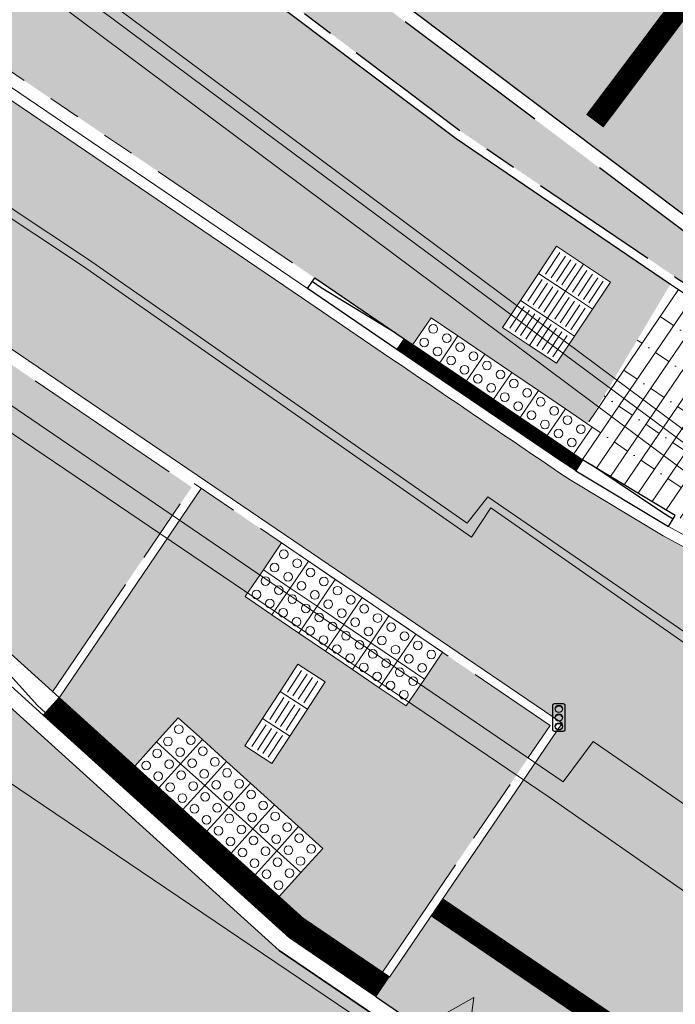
# Model space of a CAD drawing. Header units: metres. Extents: x 187916 to 189411, y 333285 to 334910.
# Tile 248 of 348: x 188789 to 188795, y 334166 to 334175. Entities that reach past the tile are written whole.
import ezdxf

# ---------------------------------------------------------------- set-up
doc = ezdxf.new("R2010")
doc.units = ezdxf.units.M
for name, pattern in [('DASHED2', [0.375, 0.25, -0.125]), ('VH-GAZONBAND_120X250', [15, 10, -5]), ('VH-OPSLUITBAND_100X200', [16, 8, -2, 4, -2]), ('VH-OPSLUITBAND_80X200', [14, 8, -2, 2, -2]), ('VH-RWSBAND-SO', [24, 10, -2, 2, -2, 2, -2, 2, -2]), ('VH-TROTTOIRBAND_180-200', [20, 10, -2, 2, -2, 2, -2]), ('VW-5050_STREEP', [1, 0.5, -0.5])]:
    doc.linetypes.add(name, pattern=pattern)
for name, color, linetype, lineweight in [('B-ME-IE-MEUBILAIR_WEGMEUBILAIR_VERKEERSLICHT-S', 253, 'Continuous', 25), ('B-ME-IE-TERREINAFSCHEIDING_KUNSTMATIG_RASTERHEKWERK-G', 253, 'IE-TERREINAFSCHEIDING-KUNSTMATIG-OPEN', 18), ('B-ME-VH-KANTOPSLUITING_ACHTERKANTBAND-G', 253, 'Continuous', 18), ('B-ME-VH-VERHARDING_ASFALT-G', 253, 'Continuous', 18), ('B-ME-VH-VERHARDING_BETONSTRAATSTEEN-G', 253, 'Continuous', 18), ('B-ME-VH-VERHARDING_TEGEL-G', 253, 'Continuous', 18), ('N-WE-GR-HAAG-A', 96, 'Continuous', 35), ('N-WE-VH-GOOT_TEGEL-G', 170, 'Continuous', 35), ('N-WE-VH-KANTOPSLUITING_ELEMENT_VERLOOPBAND-G', 42, 'Continuous', 25), ('N-WE-VH-KANTOPSLUITING_NATUURSTEEN BAND_120X250-G', 10, 'VH-GAZONBAND_120X250', 25), ('N-WE-VH-KANTOPSLUITING_NATUURSTEEN BAND_80X200-G', 150, 'VH-OPSLUITBAND_80X200', 25), ('N-WE-VH-KANTOPSLUITING_NATUURSTEEN VOORKANTBAND-G', 7, 'Continuous', 25), ('N-WE-VH-KANTOPSLUITING_OPSLUITBAND_80X200-G', 30, 'VH-OPSLUITBAND_100X200', 15), ('N-WE-VH-KANTOPSLUITING_RIJWIELPADBAND_4-12 200-G', 94, 'VH-TROTTOIRBAND_180-200', 15), ('N-WE-VH-KANTOPSLUITING_TROTTOIRBAND_RWS_110 220_ACHTERKANT-G', 7, 'VH-RWSBAND-SO', 25), ('N-WE-VH-KANTOPSLUITING_VERLOOPBAND-S', 251, 'Continuous', 25), ('N-WE-VH-KANTOPSLUITING_VERLOOPBAND_TBV TEKENING-G', 10, 'Continuous', 25), ('N-WE-VH-KANTOPSLUITING_VOORKANTBAND-G', 7, 'Continuous', 15), ('N-WE-VH-KANTVERHARDING_STREKLAAG_BSS-G', 60, 'Continuous', 18), ('N-WE-VH-TTE_KLINKERS-A', 41, 'Continuous', 9), ('N-WE-VH-TTE_KLINKERS_GROEN-A', 62, 'Continuous', 9), ('N-WE-VH-VERHARDING_ASFALT_RIJWEG-A', 251, 'Continuous', 18), ('N-WE-VH-VERHARDING_BETONSTRAATSTEEN-ROOD-A', 11, 'Continuous', 18), ('N-WE-VH-VERHARDING_STRAATBAKSTEEN_KF-A', 25, 'Continuous', 9), ('N-WE-VH-VERHARDING_STRAATBAKSTEEN_WF_HALFSTEENS-A', 250, 'Continuous', 18), ('N-WE-VH-VERHARDING_TEGEL-A', 254, 'Continuous', 5), ('N-WE-VH-VERKEERSTEGEL-S', 7, 'Continuous', 0), ('N-WE-VW-MARKERING_DWARS_DRIEHOEK_5050_OENV-S', 251, 'Continuous', 0), ('N-WE-VW-MARKERING_DWARS_STOPSTREEP_020-G', 251, 'Continuous', 0)]:
    doc.layers.add(name, color=color, linetype=linetype, lineweight=lineweight)
doc.layers.add('N-WE-VH-MATERIAALSCHEIDING-G', color=7, linetype='DASHED2')
doc.layers.add('N-WE-VH-TTE_KLINKERS_WIT-A', color=7, linetype='Continuous', lineweight=18, true_color=0xffffff)
doc.linetypes.add('IE-TERREINAFSCHEIDING-KUNSTMATIG-OPEN', pattern='A,7,-1.5,[67,NLCS.SHX,S=0.75,R=0,X=0,Y=0],-1.5', length=10)
pattern_1 = [(55.81, (188795.239331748, 334172.8149381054), (-0.1240767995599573, 0.08429085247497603), []), (145.81, (188795.5764951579, 334173.3112453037), (-0.3371634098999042, -0.4963071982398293), [0.1499999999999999, -0.1499999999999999]), (145.81, (188795.2838366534, 334173.147382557), (-0.3371634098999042, -0.4963071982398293), [0.1499999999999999, -0.1499999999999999]), (55.81, (188795.3458750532, 334173.1052371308), (-0.2481535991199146, 0.1685817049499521), [0, -0.6, 0, 0, 0]), (55.81, (188795.3903799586, 334173.4376815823), (-0.2481535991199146, 0.1685817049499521), [0, -0.6, 0, 0, 0])]

# ---------------------------------------------------------------- blocks, each defined once
blk = doc.blocks.new('SVH-VERKEERSTEGEL_300X300_NOPPENTEGEL')
blk.add_lwpolyline([(-0.15, 5.551115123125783e-17), (0.15, 5.551115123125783e-17), (0.15, -0.3), (-0.15, -0.3)], close=True)
at = {"lineweight": 0}
for centre in [(-0.07499999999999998, -0.07499999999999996), (0.07499999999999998, -0.07499999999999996), (-0.07499999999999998, -0.225), (0.07499999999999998, -0.225)]:
    blk.add_circle(centre, 0.04, dxfattribs=at)
blk = doc.blocks.new('SVH-VERKEERSTEGEL_300X300_GELEIDETEGEL')
blk.add_lwpolyline([(-0.15, 5.551115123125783e-17), (0.15, 5.551115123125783e-17), (0.15, -0.3), (-0.15, -0.3)], close=True)
at = {"lineweight": 0, "flags": 128}
for points in [[(0.12, -0.05999999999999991), (-0.1200000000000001, -0.05999999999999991)], [(0.12, -0.1199999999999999), (-0.1200000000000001, -0.1199999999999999)], [(0.12, -0.1799999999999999), (-0.1200000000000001, -0.1799999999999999)], [(0.12, -0.2399999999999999), (-0.12, -0.2399999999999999)]]:
    blk.add_lwpolyline(points, dxfattribs=at)
blk = doc.blocks.new('ontwerp Tempelplein')
at = {"layer": 'N-WE-GR-HAAG-A', "transparency": 33554585}
h = blk.add_hatch(color=256, dxfattribs=at)
h.dxf.hatch_style = 1
edge = h.paths.add_edge_path()
edge.add_arc((188800.7844252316, 334181.1371936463), 9.420000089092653, 243.0528179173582, 246.1573226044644)
edge.add_line((188796.976609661, 334172.5211073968), (188796.6684042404, 334172.1114098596))
edge.add_arc((188800.7844251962, 334181.1371935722), 9.920000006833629, 235.8122327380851, 245.48562901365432, ccw=False)
edge.add_line((188795.2103099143, 334172.9313640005), (188793.2295647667, 334174.2768588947))
edge.add_line((188793.2295647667, 334174.2768588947), (188771.5012046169, 334190.6225719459))
edge.add_line((188771.5012046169, 334190.6225719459), (188774.9278345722, 334195.1775919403))
edge.add_line((188774.9278345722, 334195.1775919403), (188775.3273977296, 334194.8770103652))
edge.add_line((188775.3273977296, 334194.8770103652), (188772.2013493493, 334190.7215535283))
edge.add_line((188772.2013493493, 334190.7215535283), (188795.9673659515, 334172.8429614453))
edge.add_line((188795.9673659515, 334172.8429614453), (188796.246289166, 334172.8823936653))
edge.add_arc((188800.7844251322, 334181.1371934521), 9.419999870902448, 241.1998860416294, 243.0528179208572)
at = {"layer": 'N-WE-VH-TTE_KLINKERS-A', "transparency": 33554585}
h = blk.add_hatch(color=256, dxfattribs=at)
h.dxf.hatch_style = 1
h.paths.add_polyline_path([(188783.8261424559, 334188.5086402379), (188785.0248319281, 334187.6068955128), (188782.0190161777, 334183.6112639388), (188780.8203267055, 334184.5130086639)], flags=16)
h.paths.add_polyline_path([(188780.0212003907, 334185.1141718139), (188778.8225109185, 334186.0159165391), (188781.8283266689, 334190.011548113), (188783.027016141, 334189.109803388)], flags=16)
h.paths.add_polyline_path([(188785.8239582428, 334187.0057323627), (188787.022647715, 334186.1039876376), (188784.0168319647, 334182.1083560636), (188782.8181424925, 334183.0101007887)], flags=16)
h.paths.add_polyline_path([(188778.0233846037, 334186.6170796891), (188776.8246951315, 334187.5188244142), (188779.8305108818, 334191.5144559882), (188781.029200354, 334190.6127112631)], flags=16)
h.paths.add_polyline_path([(188787.8217740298, 334185.5028244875), (188789.020463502, 334184.6010797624), (188786.0146477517, 334180.6054481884), (188784.8159582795, 334181.5071929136)], flags=16)
h.paths.add_polyline_path([(188776.0255688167, 334188.1199875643), (188774.8268793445, 334189.0217322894), (188777.8326950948, 334193.0173638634), (188779.031384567, 334192.1156191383)], flags=16)
h.paths.add_polyline_path([(188789.8195898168, 334183.9999166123), (188791.0182792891, 334183.0981718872), (188788.0124635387, 334179.1025403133), (188786.8137740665, 334180.0042850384)], flags=16)
h.paths.add_polyline_path([(188774.0277530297, 334189.6228954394), (188772.8290635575, 334190.5246401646), (188775.8348793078, 334194.5202717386), (188777.03356878, 334193.6185270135)], flags=16)
h.paths.add_polyline_path([(188791.8174056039, 334182.4970087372), (188793.0160950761, 334181.5952640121), (188790.0102793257, 334177.5996324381), (188788.8115898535, 334178.5013771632)], flags=16)
h.paths.add_polyline_path([(188793.8152213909, 334180.994100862), (188795.0139108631, 334180.0923561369), (188792.0080951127, 334176.0967245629), (188790.8094056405, 334176.9984692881)], flags=16)
h.paths.add_polyline_path([(188795.8130371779, 334179.4911929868), (188797.0117266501, 334178.5894482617), (188794.0059108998, 334174.5938166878), (188792.8072214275, 334175.4955614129)], flags=16)
h.paths.add_polyline_path([(188797.8108529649, 334177.9882851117), (188799.0095424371, 334177.0865403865), (188796.0037266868, 334173.0909088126), (188794.8050372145, 334173.9926535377)], flags=16)
h.paths.add_polyline_path([(188795.9997844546, 334172.9687377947), (188796.6014967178, 334173.0538036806), (188799.4692219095, 334176.865871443), (188775.4954324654, 334194.9007659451), (188772.3693840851, 334190.7453091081)])
at = {"layer": 'N-WE-VH-TTE_KLINKERS_GROEN-A', "transparency": 33554483}
h = blk.add_hatch(color=256, dxfattribs=at)
h.dxf.hatch_style = 1
h.paths.add_polyline_path([(188777.03356878, 334193.6185270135), (188775.8348793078, 334194.5202717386), (188772.8290635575, 334190.5246401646), (188774.0277530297, 334189.6228954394)])
h.paths.add_polyline_path([(188779.031384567, 334192.1156191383), (188777.8326950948, 334193.0173638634), (188774.8268793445, 334189.0217322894), (188776.0255688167, 334188.1199875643)])
h.paths.add_polyline_path([(188781.029200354, 334190.6127112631), (188779.8305108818, 334191.5144559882), (188776.8246951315, 334187.5188244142), (188778.0233846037, 334186.6170796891)])
h.paths.add_polyline_path([(188783.027016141, 334189.109803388), (188781.8283266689, 334190.011548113), (188778.8225109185, 334186.0159165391), (188780.0212003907, 334185.1141718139)])
h.paths.add_polyline_path([(188785.0248319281, 334187.6068955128), (188783.8261424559, 334188.5086402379), (188780.8203267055, 334184.5130086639), (188782.0190161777, 334183.6112639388)])
h.paths.add_polyline_path([(188787.022647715, 334186.1039876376), (188785.8239582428, 334187.0057323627), (188782.8181424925, 334183.0101007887), (188784.0168319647, 334182.1083560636)])
h.paths.add_polyline_path([(188789.020463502, 334184.6010797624), (188787.8217740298, 334185.5028244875), (188784.8159582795, 334181.5071929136), (188786.0146477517, 334180.6054481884)])
h.paths.add_polyline_path([(188791.0182792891, 334183.0981718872), (188789.8195898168, 334183.9999166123), (188786.8137740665, 334180.0042850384), (188788.0124635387, 334179.1025403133)])
h.paths.add_polyline_path([(188793.0160950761, 334181.5952640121), (188791.8174056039, 334182.4970087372), (188788.8115898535, 334178.5013771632), (188790.0102793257, 334177.5996324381)])
h.paths.add_polyline_path([(188795.0139108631, 334180.0923561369), (188793.8152213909, 334180.994100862), (188790.8094056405, 334176.9984692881), (188792.0080951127, 334176.0967245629)])
h.paths.add_polyline_path([(188797.0117266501, 334178.5894482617), (188795.8130371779, 334179.4911929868), (188792.8072214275, 334175.4955614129), (188794.0059108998, 334174.5938166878)])
h.paths.add_polyline_path([(188799.0095424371, 334177.0865403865), (188797.8108529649, 334177.9882851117), (188794.8050372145, 334173.9926535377), (188796.0037266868, 334173.0909088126)])
at = {"layer": 'N-WE-VH-VERHARDING_STRAATBAKSTEEN_WF_HALFSTEENS-A', "transparency": 33554585}
h = blk.add_hatch(dxfattribs=at)
h.set_pattern_fill('AVH-SBS_WAALFORMAAT_HALFST-SO', color=256, scale=0.3, angle=55.81, pattern_type=2)
h.set_pattern_definition(pattern_1)
edge = h.paths.add_edge_path()
edge.add_arc((188618.4537638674, 333934.2672616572), 294.8637814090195, 55.813179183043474, 57.42329263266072, ccw=False)
edge.add_line((188784.1356933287, 334178.1814839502), (188791.8768790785, 334172.9229952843))
edge.add_line((188791.8768790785, 334172.9229952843), (188792.7841017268, 334172.3067808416))
edge.add_line((188792.7841017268, 334172.3067808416), (188792.9525669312, 334172.5550135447))
edge.add_line((188792.9525669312, 334172.5550135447), (188793.686028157, 334172.0568198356))
edge.add_line((188793.686028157, 334172.0568198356), (188793.8544795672, 334172.3048805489))
edge.add_line((188793.8544795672, 334172.3048805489), (188793.61263435, 334172.4653745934))
edge.add_line((188793.61263435, 334172.4653745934), (188794.1103591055, 334173.2152212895))
edge.add_line((188794.1103591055, 334173.2152212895), (188794.6102457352, 334172.8834190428))
edge.add_line((188794.6102457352, 334172.8834190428), (188794.112535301, 334172.133562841))
edge.add_line((188794.112535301, 334172.133562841), (188793.854614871, 334172.3048826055))
edge.add_line((188793.854614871, 334172.3048826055), (188793.6860428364, 334172.0567224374))
edge.add_line((188793.6860428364, 334172.0567224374), (188794.3980121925, 334171.5740202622))
edge.add_line((188794.3980121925, 334171.5740202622), (188795.1653573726, 334172.865187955))
edge.add_line((188795.1653573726, 334172.865187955), (188793.1830148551, 334174.2117679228))
edge.add_line((188793.1830148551, 334174.2117679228), (188778.7216892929, 334185.0906688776))
edge.add_line((188778.7216892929, 334185.0906688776), (188777.2167553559, 334182.7405240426))
h = blk.add_hatch(dxfattribs=at)
h.set_pattern_fill('AVH-SBS_WAALFORMAAT_HALFST-SO', color=256, scale=0.3, angle=55.81, pattern_type=2)
h.set_pattern_definition(pattern_1)
edge = h.paths.add_edge_path()
edge.add_arc((188800.2766393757, 334184.0939068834), 13.00000001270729, 279.7449093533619, 284.9525394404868, ccw=False)
edge.add_arc((188800.7844251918, 334181.1371935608), 9.999999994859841, 235.8122327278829, 279.74490935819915, ccw=False)
edge.add_line((188795.1653573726, 334172.865187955), (188794.3980121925, 334171.5740202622))
edge.add_line((188794.3980121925, 334171.5740202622), (188794.4419631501, 334171.5442223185))
edge.add_line((188794.4419631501, 334171.5442223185), (188794.2731098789, 334171.2954178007))
edge.add_line((188794.2731098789, 334171.2954178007), (188794.3535200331, 334171.241681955))
edge.add_line((188794.3535200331, 334171.241681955), (188795.210323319, 334170.7260481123))
edge.add_arc((188800.9041415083, 334181.1550880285), 11.8821058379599, 241.3673117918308, 268.4825744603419)
edge.add_line((188800.5894917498, 334169.2771490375), (188801.5893686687, 334169.292838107))
edge.add_line((188801.5893686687, 334169.292838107), (188801.6734433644, 334169.2981056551))
edge.add_line((188801.6734433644, 334169.2981056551), (188801.6326145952, 334169.586375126))
edge.add_line((188801.6326145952, 334169.586375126), (188800.4076173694, 334170.3800011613))
edge.add_line((188800.4076173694, 334170.3800011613), (188800.7338463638, 334170.8835631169))
edge.add_line((188800.7338463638, 334170.8835631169), (188801.992721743, 334170.0679893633))
edge.add_line((188801.992721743, 334170.0679893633), (188801.6957869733, 334169.6096455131))
edge.add_line((188801.6957869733, 334169.6096455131), (188803.4126201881, 334169.8543823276))
edge.add_line((188803.4126201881, 334169.8543823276), (188803.4556563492, 334169.5505276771))
edge.add_line((188803.4556563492, 334169.5505276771), (188803.5378734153, 334169.5688197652))
edge.add_line((188803.5378734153, 334169.5688197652), (188804.1171943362, 334169.7245075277))
edge.add_line((188804.1171943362, 334169.7245075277), (188803.6308842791, 334171.5340883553))
at = {"layer": 'N-WE-VH-KANTOPSLUITING_NATUURSTEEN BAND_120X250-G', "ltscale": 0.15, "flags": 128}
blk.add_lwpolyline([(188816.1232303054, 334183.7336516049, 0.4142135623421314), (188815.9490227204, 334184.9659063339), (188815.6853110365, 334185.1642901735), (188806.8482127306, 334173.417133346), (188806.1480679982, 334173.3181517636), (188802.3921743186, 334176.143618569), (188801.6106622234, 334175.1047543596), (188799.4929774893, 334176.6978367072), (188796.6675106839, 334172.9419430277), (188795.9673659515, 334172.8429614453), (188772.2013493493, 334190.7215535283), (188775.3273977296, 334194.8770103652), (188774.6481403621, 334195.3879990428), (188775.1591290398, 334196.0672564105), (188771.0036722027, 334199.1933047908), (188783.1712143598, 334215.3676214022), (188787.3266711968, 334212.2415730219), (188787.5551131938, 334212.5452410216)], format="xyb", dxfattribs=at)
at = {"layer": 'N-WE-VH-KANTOPSLUITING_NATUURSTEEN BAND_80X200-G', "ltscale": 0.15, "flags": 128}
blk.add_lwpolyline([(188788.1882413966, 334213.3203208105), (188788.4230393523, 334213.6324377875), (188782.1713037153, 334218.3354653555), (188763.3045647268, 334193.2559048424, -0.006910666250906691), (188770.4073393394, 334189.1534768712), (188771.5084201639, 334190.6171438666), (188778.7009664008, 334185.2063675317), (188793.2295647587, 334174.2768589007), (188795.2103099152, 334172.9313639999, 0.1940754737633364), (188802.4635036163, 334171.3603282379, 0.191220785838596), (188810.6013513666, 334176.3268789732), (188815.5540322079, 334182.910478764)], format="xyb", dxfattribs=at)
at = {"layer": 'N-WE-VH-KANTOPSLUITING_NATUURSTEEN VOORKANTBAND-G', "flags": 128}
blk.add_lwpolyline([(188788.2521715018, 334213.2722277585), (188788.5350625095, 334213.6482748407), (188782.1554666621, 334218.4474885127), (188763.1855588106, 334193.2307856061, -0.007048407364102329), (188770.4280759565, 334189.0479667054), (188771.5242572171, 334190.5051207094), (188778.6528733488, 334185.1424374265), (188793.1830148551, 334174.2117679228), (188795.1653573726, 334172.865187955, 0.1940754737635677), (188802.4770445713, 334171.2814825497, 0.1912207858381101), (188810.6652814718, 334176.2787859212), (188815.6179623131, 334182.862385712)], format="xyb", dxfattribs=at)
blk.add_lwpolyline([(188796.6014967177, 334173.0538036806), (188795.9997844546, 334172.9687377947), (188772.3693840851, 334190.7453091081), (188775.4954324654, 334194.900765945), (188774.8161750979, 334195.4117546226), (188775.3271637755, 334196.0910119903), (188771.1717069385, 334199.2170603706), (188783.1949699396, 334215.1995866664), (188787.3504267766, 334212.0735382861), (188787.6510083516, 334212.4731014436)], dxfattribs=at)
at = {"layer": 'N-WE-VH-TTE_KLINKERS_WIT-A', "linetype": 'VW-5050_STREEP', "ltscale": 0.4, "const_width": 0.2, "flags": 128}
blk.add_lwpolyline([(188797.4714061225, 334178.3687793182), (188794.4655903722, 334174.3731477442)], dxfattribs=at)
at = {"layer": 'N-WE-VH-VERKEERSTEGEL-S', "xscale": -0.9999999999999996, "rotation": 56.42558304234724}
for p in [(188794.0274061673, 334173.0902460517), (188794.2773566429, 334172.9243401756), (188793.8615002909, 334172.8402955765), (188794.1114507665, 334172.6743897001), (188793.6955872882, 334172.5903498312), (188793.9455377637, 334172.4244439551)]:
    blk.add_blockref('SVH-VERKEERSTEGEL_300X300_GELEIDETEGEL', p, dxfattribs=at)
at = {"layer": 'N-WE-VH-VERKEERSTEGEL-S', "rotation": 145.836894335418}
for p in [(188792.9082180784, 334172.2225482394), (188793.1564507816, 334172.054083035), (188793.4046834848, 334171.8856178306), (188793.6529161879, 334171.7171526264), (188793.901148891, 334171.5486874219), (188794.1493815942, 334171.3802222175)]:
    blk.add_blockref('SVH-VERKEERSTEGEL_300X300_NOPPENTEGEL', p, dxfattribs=at)
blk = doc.blocks.new('SIE-WEG_VERKEERSLICHT-SO')
at = {"color": 0, "flags": 128}
blk.add_lwpolyline([(-0.2156669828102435, -0.618928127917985), (0.2156669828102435, -0.618928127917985, 0.414213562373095), (0.2906841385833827, -0.5439109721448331), (0.2906841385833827, 0.5439109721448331, 0.414213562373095), (0.2156669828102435, 0.618928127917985), (-0.2156669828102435, 0.618928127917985, 0.414213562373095), (-0.2906841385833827, 0.5439109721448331), (-0.2906841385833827, -0.5439109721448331, 0.414213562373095)], format="xyb", close=True, dxfattribs=at)
at = {"color": 0}
for centre in [(0, 0.3987101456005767), (0, 0), (0, -0.4055255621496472)]:
    blk.add_circle(centre, 0.1658993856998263, dxfattribs=at)
for centre in [(0.002967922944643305, 0.3289781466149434), (0.002967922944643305, -0.06973199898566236), (0.002967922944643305, -0.4752575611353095)]:
    blk.add_arc(centre, 0.1913433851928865, 33.95042640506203, 150.9238605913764, dxfattribs=at)
blk = doc.blocks.new('DTM')
at = {"layer": 'B-ME-IE-TERREINAFSCHEIDING_KUNSTMATIG_RASTERHEKWERK-G', "ltscale": 0.2, "flags": 128}
blk.add_lwpolyline([(188774.6990000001, 334186.5070000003), (188798.1349999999, 334169.0180000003)], dxfattribs=at)
at = {"layer": 'B-ME-VH-KANTOPSLUITING_ACHTERKANTBAND-G', "ltscale": 0.2, "flags": 128}
for points in [[(188799.6120000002, 334166.682), (188793.4780000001, 334170.8999999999), (188793.2859999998, 334170.6550000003), (188789.7829999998, 334173.0929999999), (188781.8140000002, 334178.3849999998), (188782.6770000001, 334179.5499999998), (188776.895, 334183.216), (188776.1680000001, 334181.8829999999), (188769.1239999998, 334185.8330000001), (188768.1749999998, 334186.3339999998), (188761.017, 334189.9160000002), (188756.3679999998, 334191.9959999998), (188758.73, 334197.648)], [(188799.7439999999, 334164.875), (188799.165, 334164.9240000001), (188798.7239999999, 334165.1379999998), (188795.4079999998, 334167.432), (188795.6710000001, 334167.7960000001), (188794.452, 334168.6359999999), (188794.173, 334168.2620000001), (188788.9189999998, 334171.8449999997), (188789.031, 334172.031), (188781.2370000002, 334177.1869999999), (188774.3900000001, 334181.3650000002), (188767.6809999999, 334185.1000000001), (188760.6039999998, 334188.7110000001), (188760.5010000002, 334188.534), (188754.5040000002, 334191.27)], [(188774.9550000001, 334186.554), (188783.3169999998, 334180.2990000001), (188791.4109999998, 334174.2740000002), (188798.1899999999, 334169.2459999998), (188801.733, 334170.9670000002), (188807.1179999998, 334178.0920000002), (188814.2489999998, 334187.4440000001)]]:
    blk.add_lwpolyline(points, dxfattribs=at)
at = {"layer": 'B-ME-VH-VERHARDING_ASFALT-G', "ltscale": 0.2, "flags": 128}
blk.add_lwpolyline([(188799.801, 334164.537), (188799.1899999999, 334164.4560000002), (188796.9819999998, 334164.324), (188795.0839999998, 334164.5619999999), (188793.5589999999, 334165.213), (188787.2080000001, 334169.5019999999), (188779.443, 334174.6839999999), (188772.1310000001, 334179.1230000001), (188766.1800000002, 334182.4580000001), (188759.1919999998, 334185.929), (188757.1949999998, 334186.8859999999), (188749.2880000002, 334190.3870000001), (188742.2439999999, 334193.324), (188739.5269999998, 334194.4180000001), (188730.4950000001, 334198.1469999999)], dxfattribs=at)
at = {"layer": 'B-ME-VH-VERHARDING_BETONSTRAATSTEEN-G', "ltscale": 0.2, "flags": 128}
for points in [[(188799.781, 334164.6890000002), (188799.1120000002, 334164.7220000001), (188798.5860000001, 334164.9810000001), (188795.2939999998, 334167.2489999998), (188794.0529999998, 334168.1159999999), (188788.7880000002, 334171.6779999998), (188780.9950000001, 334176.8420000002), (188774.1710000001, 334180.9720000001), (188767.4109999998, 334184.7629999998), (188760.4339999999, 334188.3449999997), (188754.4950000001, 334191.0729999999)], [(188775.0920000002, 334186.5529999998), (188783.3679999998, 334180.3820000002), (188791.5010000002, 334174.3399999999), (188798.2039999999, 334169.3459999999), (188801.6499999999, 334171.034), (188807.0189999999, 334178.1310000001), (188814.1260000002, 334187.4180000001)]]:
    blk.add_lwpolyline(points, dxfattribs=at)
at = {"layer": 'B-ME-VH-VERHARDING_TEGEL-G', "ltscale": 0.2, "flags": 128}
blk.add_lwpolyline([(188799.571, 334166.5619999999), (188793.5060000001, 334170.7970000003), (188793.3250000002, 334170.5260000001), (188789.73, 334173.034), (188781.7179999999, 334178.3590000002), (188782.5419999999, 334179.5389999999), (188776.932, 334183.0810000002), (188776.2009999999, 334181.7629999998), (188769.071, 334185.75), (188768.148, 334186.2659999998), (188760.9849999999, 334189.8489999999), (188756.2450000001, 334191.9580000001), (188758.6499999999, 334197.7069999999)], dxfattribs=at)
at = {"layer": 'B-ME-IE-MEUBILAIR_WEGMEUBILAIR_VERKEERSLICHT-S', "xscale": 0.2019620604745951, "yscale": 0.2019620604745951, "zscale": 0.2019620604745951}
blk.add_blockref('SIE-WEG_VERKEERSLICHT-SO', (188794.133, 334168.858), dxfattribs=at)
blk = doc.blocks.new('SVH-TROTTOIRBAND RWS INRITVERLOOPBAND_110 220X250_LINKS_L1000_VB-MM')
at = {"linetype": 'Continuous', "lineweight": 0}
blk.add_lwpolyline([(0, 0), (1000, 1.13686837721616e-13), (1000, 220.0000000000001), (0, 220)], close=True, dxfattribs=at)
blk.add_lwpolyline([(0, 110), (100, 110), (900, 30.00000000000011), (1000, 30.00000000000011)], dxfattribs=at)
blk = doc.blocks.new('SVH-RIJWIELPAD EINDVERLOOPBAND_40 120X250_MAAIVELD_RECHTS_L1000_HD-MM')
blk.add_line((0, 40), (100, 40))
blk.add_lwpolyline([(0, 0), (1000, 0), (1000, 120), (0, 120)], close=True)
at = {"flags": 128}
blk.add_lwpolyline([(100, 40), (900, 0)], dxfattribs=at)
blk = doc.blocks.new('SVH-RIJWIELPAD EINDVERLOOPBAND_40 120X250_MAAIVELD_LINKS_L1000_HD-MM')
blk.add_line((0, 40), (-100, 40))
blk.add_lwpolyline([(0, 0), (-1000, 0), (-1000, 120), (0, 120)], close=True)
at = {"flags": 128}
blk.add_lwpolyline([(-100, 40), (-900, 0)], dxfattribs=at)
blk = doc.blocks.new('ontwerp Wilhelmina- & Engelenkampstraat')
at = {"layer": 'N-WE-VH-VERHARDING_ASFALT_RIJWEG-A', "transparency": 33554610}
h = blk.add_hatch(color=256, dxfattribs=at)
h.dxf.hatch_style = 1
edge = h.paths.add_edge_path(flags=16)
edge.add_arc((188843.2202829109, 334124.6265817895), 0.5000000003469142, 68.86366228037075, 236.5502401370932)
edge.add_line((188842.9446801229, 334124.2093970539), (188847.2596446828, 334121.3588223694))
edge.add_arc((188764.52368857, 333996.1199642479), 150.1000000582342, 53.138037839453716, 56.550240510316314, ccw=False)
edge.add_arc((188854.8670012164, 334116.6124780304), 0.5000000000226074, 233.1380378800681, 405.2541734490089)
edge.add_line((188855.2189827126, 334116.9675963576), (188849.6333451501, 334122.5038948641))
edge.add_arc((188848.2254191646, 334121.0834215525), 2.000000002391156, 45.25417348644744, 68.86366190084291)
edge.add_line((188848.9465960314, 334122.9488716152), (188843.4005771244, 334125.0929443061))
edge = h.paths.add_edge_path()
edge.add_line((188813.0185392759, 334140.2053137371), (188813.0105729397, 334140.209319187))
edge.add_line((188813.0105729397, 334140.209319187), (188850.7365500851, 334115.2865848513))
edge.add_arc((188823.0935907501, 334073.442955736), 50.14999998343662, 53.70449889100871, 56.55024050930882, ccw=False)
edge.add_arc((188844.432152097, 334101.8879698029), 14.59712508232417, 51.12888847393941, 55.118945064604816, ccw=False)
edge.add_line((188853.5928784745, 334113.2527026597), (188950.9588811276, 334038.6637910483))
edge.add_arc((188941.7456837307, 334026.6371749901), 15.15000000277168, 40.65152212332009, 52.54545483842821, ccw=False)
edge.add_line((188953.2397736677, 334036.5067442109), (188961.6247993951, 334026.741552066))
edge.add_arc((188972.8912835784, 334036.415684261), 14.84999998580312, 220.6515221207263, 230.026866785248)
edge.add_arc((188742.2273900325, 333761.2592333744), 344.2000024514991, 49.060789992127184, 50.026866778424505, ccw=False)
edge.add_line((188967.767169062, 334021.2697134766), (188981.7537264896, 334009.2102175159))
edge.add_line((188981.7537264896, 334009.2102175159), (188990.3623937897, 334001.7876695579))
edge.add_arc((188830.8334411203, 333816.7660723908), 244.2999757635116, 45.63147792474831, 49.231496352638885, ccw=False)
edge.add_line((189001.6652582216, 333991.4056109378), (189005.3166251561, 333987.8338559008))
edge.add_line((189005.3166251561, 333987.8338559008), (189009.3616308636, 333991.9690219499))
edge.add_arc((189010.0094888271, 333991.9162956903), 0.6499999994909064, 135.63089128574, 175.3472076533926, ccw=False)
edge.add_line((189009.5448364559, 333992.3708264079), (189010.1315084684, 333992.9705626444))
edge.add_arc((189010.5961608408, 333992.5160319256), 0.6500000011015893, 110.0016349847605, 135.6308912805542, ccw=False)
edge.add_line((189010.3738303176, 333993.126825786), (189012.7423269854, 333996.2283355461))
edge.add_line((189012.7423269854, 333996.2283355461), (189006.7711925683, 334000.7882476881))
edge.add_line((189006.7711925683, 334000.7882476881), (189004.0161101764, 334002.9017076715))
edge.add_line((189004.0161101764, 334002.9017076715), (188999.2558699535, 334006.5545254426))
edge.add_line((188999.2558699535, 334006.5545254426), (188998.8588697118, 334006.8610537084))
edge.add_line((188998.8588697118, 334006.8610537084), (188991.767266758, 334012.3365586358))
edge.add_arc((189144.6444510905, 334210.3355206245), 250.1499998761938, 228.1364962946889, 232.3278733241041, ccw=False)
edge.add_arc((188742.2273912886, 333761.2592353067), 352.8500001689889, 48.13649629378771, 52.54545484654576)
edge.add_line((188956.8067115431, 334041.3642833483), (188954.6511510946, 334043.0155877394))
edge.add_line((188954.6511510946, 334043.0155877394), (188891.8217000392, 334091.1471762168))
edge.add_line((188891.8217000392, 334091.1471762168), (188891.5662846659, 334090.8137650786))
edge.add_line((188891.5662846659, 334090.8137650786), (188875.9674064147, 334102.7635557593))
edge.add_line((188875.9674064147, 334102.7635557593), (188876.222821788, 334103.0969668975))
edge.add_line((188876.222821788, 334103.0969668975), (188867.5141152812, 334109.7684222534))
edge.add_arc((188884.8033035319, 334132.3371809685), 28.4300000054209, 226.5407898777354, 232.5454548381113, ccw=False)
edge.add_line((188865.2480693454, 334111.7008606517), (188851.7136843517, 334124.5262124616))
edge.add_arc((188838.0601001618, 334110.1178073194), 19.84999999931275, 46.54078987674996, 56.5502405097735)
edge.add_line((188849.0015307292, 334126.680041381), (188818.5871468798, 334146.772552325))
edge.add_arc((188824.1818834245, 334155.2414024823), 10.14999999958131, 230.746516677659, 236.55024045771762, ccw=False)
edge.add_line((188817.7594464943, 334147.3817075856), (188813.0185392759, 334140.2053137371))
edge = h.paths.add_edge_path()
edge.add_arc((188804.4060072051, 334144.8922067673), 15.00000001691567, 49.44930201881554, 57.10513435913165)
edge.add_line((188812.5524953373, 334157.4872348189), (188809.1197533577, 334159.7075388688))
edge.add_line((188809.1197533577, 334159.7075388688), (188808.8358097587, 334159.2796429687))
edge.add_arc((188807.8775894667, 334159.9154997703), 1.150000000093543, 146.4325029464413, 326.4325029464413, ccw=False)
edge.add_line((188806.9193691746, 334160.5513565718), (188807.1883826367, 334160.9567531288))
edge.add_line((188807.1883826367, 334160.9567531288), (188802.8966842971, 334163.732631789))
edge.add_arc((188799.7691371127, 334173.3887670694), 10.14999999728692, 238.0087583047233, 287.9467359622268, ccw=False)
edge.add_line((188794.391772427, 334164.7802568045), (188787.6683002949, 334154.8824230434))
edge.add_arc((188776.9360168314, 334149.1867587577), 12.14999999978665, 6.552444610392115, 27.95506492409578, ccw=False)
edge.add_arc((188778.9149951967, 334149.4490587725), 10.1540764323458, -2.101472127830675, 6.356304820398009, ccw=False)
edge.add_line((188789.0622425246, 334149.0767150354), (188793.7916961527, 334146.0152720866))
edge.add_line((188793.7916961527, 334146.0152720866), (188794.0757942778, 334146.443065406))
edge.add_arc((188795.0337848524, 334145.8068625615), 1.15000000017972, -33.58819080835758, 146.4118091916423, ccw=False)
edge.add_line((188795.991775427, 334145.170659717), (188795.7226155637, 334144.7653603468))
edge.add_line((188795.7226155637, 334144.7653603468), (188801.9201273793, 334140.7536223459))
edge.add_arc((188806.91186024, 334129.6763888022), 12.14999999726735, 71.61773031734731, 114.25775215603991, ccw=False)
edge.add_line((188810.743428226, 334141.2064185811), (188816.0248838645, 334149.2010499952))
edge.add_arc((188824.1818834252, 334155.2414024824), 10.15000000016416, 183.1724790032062, 216.5203757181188, ccw=False)
edge.add_arc((188822.7365122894, 334155.1739654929), 8.703121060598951, 180.8378362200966, 183.2557978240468, ccw=False)
edge.add_arc((188833.7517650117, 334153.715293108), 19.7623436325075, 172.5149848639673, 176.1369932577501, ccw=False)
edge = h.paths.add_edge_path()
edge.add_line((188786.2209732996, 334157.0233449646), (188792.4021116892, 334166.1227922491))
edge.add_line((188792.4021116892, 334166.1227922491), (188791.5485077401, 334166.7026345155))
edge.add_line((188791.5485077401, 334166.7026345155), (188788.5394280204, 334169.4236699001))
edge.add_line((188788.5394280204, 334169.4236699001), (188787.1852216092, 334167.4301002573))
edge.add_line((188787.1852216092, 334167.4301002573), (188780.1013007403, 334172.2421172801))
edge.add_arc((188618.4537611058, 333934.267257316), 287.6837865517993, 55.81317921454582, 60.58230996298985)
edge.add_arc((188735.7243300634, 334140.9898543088), 50.01920379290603, 61.28503171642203, 77.31862338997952)
edge.add_arc((188760.1973562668, 334256.6585423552), 68.2172590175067, 252.5019390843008, 258.5925344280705, ccw=False)
edge.add_arc((188746.5917393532, 334218.9896416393), 28.24878716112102, 246.6552150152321, 255.85047768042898, ccw=False)
edge.add_arc((188739.6991429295, 334207.5799419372), 15.14999999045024, 247.5582666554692, 253.5058051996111, ccw=False)
edge.add_line((188733.9157258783, 334193.5772783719), (188632.7612944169, 334235.3563367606))
edge.add_arc((188642.362146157, 334258.6016835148), 25.14999999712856, 236.2483398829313, 247.5582723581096, ccw=False)
edge.add_line((188628.3889489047, 334237.6906276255), (188623.9088227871, 334240.6843399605))
edge.add_arc((188610.1023038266, 334220.0227201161), 24.85000000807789, 56.24833988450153, 66.54108532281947)
edge.add_line((188619.9948742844, 334242.8187625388), (188616.8650908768, 334235.2408720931))
edge.add_arc((188612.7752758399, 334225.9513130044), 10.14999975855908, 36.3971108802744, 66.23805833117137, ccw=False)
edge.add_line((188620.9452513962, 334231.9741025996), (188631.6761182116, 334226.2780943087))
edge.add_arc((188635.7212357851, 334214.8212394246), 12.15000000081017, 67.55827235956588, 109.4468017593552, ccw=False)
edge.add_line((188640.3594206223, 334226.051098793), (188725.7324548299, 334190.7901128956))
edge.add_line((188725.7324548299, 334190.7901128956), (188736.3228047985, 334186.3562589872))
edge.add_arc((188702.9288175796, 334091.9793464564), 100.1107386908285, 61.585566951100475, 70.51436696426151, ccw=False)
edge.add_line((188750.5660902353, 334180.0296176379), (188754.2367218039, 334177.9780331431))
edge.add_arc((188618.5090913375, 333934.3570586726), 278.8784123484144, 55.81223272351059, 60.876674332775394, ccw=False)
edge.add_line((188775.2127626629, 334165.0454378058), (188783.7631842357, 334159.2372455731))
edge.add_arc((188776.9360168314, 334149.1867587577), 12.14999999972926, 40.16466472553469, 55.81223272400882, ccw=False)
at = {"layer": 'N-WE-VH-VERHARDING_BETONSTRAATSTEEN-ROOD-A', "transparency": 33554610}
h = blk.add_hatch(color=11, dxfattribs=at)
h.dxf.hatch_style = 1
edge = h.paths.add_edge_path()
edge.add_line((188756.5036382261, 334194.5693748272), (188755.6499456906, 334195.0202722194))
edge.add_arc((188761.5861097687, 334194.1473712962), 5.999999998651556, 171.6347221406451, 192.7096299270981)
edge.add_arc((188761.5861091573, 334194.147371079), 5.999999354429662, 192.7096291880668, 206.3648182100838)
edge.add_arc((188756.6850738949, 334191.7182258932), 0.5299999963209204, 61.76763232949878, 206.3648175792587, ccw=False)
edge.add_arc((188624.9661737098, 333945.0164660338), 280.1934158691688, 55.67969548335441, 61.90111546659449, ccw=False)
edge.add_line((188782.944479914, 334176.4277990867), (188794.1644727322, 334168.806201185))
edge.add_line((188794.1644727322, 334168.806201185), (188792.4450379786, 334166.2749674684))
edge.add_line((188792.4450379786, 334166.2749674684), (188794.1500692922, 334165.1167614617))
edge.add_arc((188799.7691371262, 334173.3887670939), 10.00000002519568, 235.8122327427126, 241.4834778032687)
edge.add_arc((188795.2480439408, 334165.0676724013), 0.5300000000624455, 64.21478795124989, 241.4834776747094, ccw=False)
edge.add_line((188795.4785932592, 334165.5449008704), (188795.9530662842, 334165.3015689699))
edge.add_arc((188799.6037467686, 334172.4200331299), 7.99999999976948, 242.8491326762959, 278.388166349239)
edge.add_line((188800.770776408, 334164.5056132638), (188801.4274030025, 334164.6024368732))
edge.add_arc((188801.4858565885, 334164.0756701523), 0.5299999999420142, -79.55568804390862, 96.33202067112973, ccw=False)
edge.add_arc((188799.7691371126, 334173.3887670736), 10.00000000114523, 280.4443119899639, 302.9222902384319)
edge.add_arc((188804.9160920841, 334165.4395687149), 0.5299999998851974, 237.105134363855, 302.9222902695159, ccw=False)
edge.add_line((188804.6282495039, 334164.994544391), (188803.3989314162, 334165.7896696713))
edge.add_arc((188803.6867739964, 334166.2346939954), 0.5299999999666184, 116.48325430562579, 237.1051343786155, ccw=False)
edge.add_line((188803.4504277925, 334166.7090783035), (188807.7011162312, 334168.8268424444))
edge.add_arc((188807.9374624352, 334168.3524581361), 0.530000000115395, 32.16403167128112, 116.48325430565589, ccw=False)
edge.add_line((188808.3861220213, 334168.634600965), (188807.2929850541, 334170.6395236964))
edge.add_arc((188800.6541016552, 334184.2017959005), 15.1000000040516, 285.30733954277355, 296.0822633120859, ccw=False)
edge.add_line((188804.6404504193, 334169.6374894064), (188804.5611828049, 334169.6157933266))
edge.add_line((188804.5611828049, 334169.6157933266), (188803.5932856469, 334169.3559057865))
edge.add_arc((188800.9033521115, 334181.1531197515), 12.09999999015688, 273.27639164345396, 282.84466192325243, ccw=False)
edge.add_line((188801.5948993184, 334169.0728978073), (188800.5911535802, 334169.057148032))
edge.add_arc((188800.9033521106, 334181.1531197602), 12.09999999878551, 241.3307163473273, 268.52151707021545, ccw=False)
edge.add_line((188795.0983385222, 334170.536537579), (188794.2377757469, 334171.0545714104))
edge.add_arc((189334.2132006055, 334968.643752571), 963.183243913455, 235.7824886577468, 235.9016278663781, ccw=False)
edge.add_line((188792.5804601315, 334172.1791043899), (188784.012074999, 334177.9994990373))
edge.add_arc((188618.4537611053, 333934.2672573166), 294.643786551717, 55.81317964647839, 58.99815049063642)
edge.add_line((188770.2146822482, 334186.8213777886), (188769.3568552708, 334187.3348710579))
edge.add_arc((188618.4537617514, 333934.2672584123), 294.6437852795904, 59.19256388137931, 59.58131610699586)
edge.add_line((188767.6363295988, 334188.3529165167), (188766.7733389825, 334188.8576416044))
edge.add_arc((188618.4537610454, 333934.2672572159), 294.64378666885, 59.77572539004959, 62.06098881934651)
at = {"layer": 'N-WE-VH-VERHARDING_STRAATBAKSTEEN_KF-A', "transparency": 33554610}
h = blk.add_hatch(dxfattribs=at)
h.set_pattern_fill('AVH-SBS_KEIFORMAAT_KEPER-SO', color=256, scale=0.1, angle=237.26, pattern_type=2)
h.set_pattern_definition([(282.26, (188780.1013007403, 334172.2421172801), (0.1189542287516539, -0.07648458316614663), [0.3, -0.1]), (12.25999999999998, (188780.0035813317, 334172.2208824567), (-0.1189542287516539, 0.07648458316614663), [0.3, -0.1]), (237.26, (188780.0736758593, 334172.1337804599), (-0.01700746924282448, -0.1571965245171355), [0, -0.2828427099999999])])
h.paths.add_polyline_path([(188792.5747978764, 334167.3957198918), (188792.5738275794, 334167.393978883), (188792.5751022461, 334167.3955131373)])
edge = h.paths.add_edge_path()
edge.add_line((188755.5582644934, 334192.9277065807), (188754.747, 334193.331))
edge.add_line((188754.747, 334193.331), (188754.5437891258, 334192.8429019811))
edge.add_arc((188759.1597218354, 334190.9211410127), 4.999999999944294, 157.3964704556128, 240.7983604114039)
edge.add_line((188756.7202986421, 334186.5566004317), (188758.4780134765, 334185.5741808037))
edge.add_arc((188618.4537611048, 333934.2672573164), 287.6837865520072, 58.436904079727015, 60.874137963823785, ccw=False)
edge.add_arc((188618.4537611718, 333934.2672574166), 287.6837864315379, 55.81317921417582, 58.43690408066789, ccw=False)
edge.add_line((188780.1013007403, 334172.2421172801), (188787.1852216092, 334167.4301002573))
edge.add_line((188787.1852216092, 334167.4301002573), (188788.5394280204, 334169.4236699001))
edge.add_line((188788.5394280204, 334169.4236699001), (188786.1831305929, 334171.5544106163))
edge.add_line((188786.1831305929, 334171.5544106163), (188785.6578964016, 334171.9129482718))
edge.add_line((188785.6578964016, 334171.9129482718), (188785.4218955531, 334171.5655240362))
edge.add_line((188785.4218955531, 334171.5655240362), (188781.4667010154, 334174.2522371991))
edge.add_arc((188618.4537610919, 333934.2672572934), 290.1137865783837, 55.81317921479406, 59.63836063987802)
edge.add_line((188765.0935677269, 334184.5925981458), (188765.3073983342, 334184.9540946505))
edge.add_line((188765.3073983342, 334184.9540946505), (188764.7604151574, 334185.2737185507))
edge.add_line((188764.7604151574, 334185.2737185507), (188763.8951863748, 334185.7740548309))
edge.add_line((188763.8951863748, 334185.7740548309), (188763.0299667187, 334186.2744038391))
edge.add_arc((188618.4537614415, 333934.2672579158), 290.5337858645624, 60.15715704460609, 60.8737653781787)
edge.add_line((188759.8668436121, 334188.0628861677), (188758.585619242, 334188.7789863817))
edge.add_arc((188761.5861097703, 334194.1473712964), 6.150000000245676, 191.4387024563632, 240.7983604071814, ccw=False)
at = {"layer": 'N-WE-VH-VERHARDING_TEGEL-A', "transparency": 33554610}
h = blk.add_hatch(color=256, dxfattribs=at)
h.dxf.hatch_style = 1
h.paths.add_polyline_path([(188787.4245065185, 334173.2395066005), (188786.552156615, 334171.955293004), (188787.1440897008, 334171.1573184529), (188787.2182612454, 334171.0902469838), (188787.8250478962, 334170.5685095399), (188787.8992194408, 334170.5014380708), (188789.4528245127, 334169.095434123), (188790.7386096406, 334170.9882786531)])
h = blk.add_hatch(color=256, dxfattribs=at)
h.dxf.hatch_style = 1
h.paths.add_polyline_path([(188791.9720491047, 334169.1869499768), (188791.4806846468, 334168.4329201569), (188791.6444775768, 334168.6842603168)])
h.paths.add_polyline_path([(188791.7207042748, 334169.3507357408), (188791.9720491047, 334169.1869499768), (188791.4806846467, 334168.4329201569), (188791.2293398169, 334168.5967059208)])
h.paths.add_polyline_path([(188794.0533441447, 334168.7849776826), (188793.0584997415, 334169.4607627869), (188792.8899277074, 334169.2126026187), (188792.7213556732, 334168.9644424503), (188792.4731955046, 334169.1330144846), (188792.2250353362, 334169.3015865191), (188791.9768751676, 334169.4701585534), (188791.728714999, 334169.6387305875), (188791.4805548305, 334169.8073026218), (188791.232394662, 334169.9758746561), (188791.4009666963, 334170.2240348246), (188791.5695387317, 334170.4721949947), (188790.8272619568, 334170.9764141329), (188789.5132056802, 334169.0419507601), (188789.5132891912, 334169.0418752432), (188790.2124287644, 334168.4096608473), (188790.4134248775, 334168.6320521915), (188790.6145804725, 334168.8546199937), (188790.8371482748, 334168.6534643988), (188791.059716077, 334168.4523088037), (188791.2822838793, 334168.2511532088), (188791.5048516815, 334168.0499976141), (188791.7274194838, 334167.848842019), (188791.949987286, 334167.6476864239), (188791.748831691, 334167.4251186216), (188791.5475166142, 334167.2023743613), (188791.7776395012, 334166.9942800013), (188792.5024814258, 334166.5019041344)])
at = {"layer": 'N-WE-VH-GOOT_TEGEL-G'}
blk.add_lwpolyline([(188785.6578964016, 334171.9129482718), (188786.1676241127, 334171.5684327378), (188791.5485077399, 334166.7026345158), (188794.0657832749, 334164.9926813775, 0.2318256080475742), (188802.8998935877, 334163.7305560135, 0.2318256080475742)], format="xyb", dxfattribs=at)
at = {"layer": 'N-WE-VH-KANTOPSLUITING_ELEMENT_VERLOOPBAND-G', "const_width": 0.12, "flags": 128}
blk.add_lwpolyline([(188792.6703652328, 334172.3114564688), (188794.1941851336, 334171.2763450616, 0.003288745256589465), (188794.3246902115, 334171.1889435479, 0.003288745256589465)], format="xyb", dxfattribs=at)
at = {"layer": 'N-WE-VH-KANTOPSLUITING_ELEMENT_VERLOOPBAND-G', "const_width": 0.22, "flags": 128}
blk.add_lwpolyline([(188792.5068477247, 334166.3659595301), (188791.7095192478, 334166.9075745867), (188789.4395105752, 334168.9602865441)], dxfattribs=at)
at = {"layer": 'N-WE-VH-KANTOPSLUITING_OPSLUITBAND_80X200-G', "ltscale": 0.15, "flags": 128}
for points in [[(188789.4528245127, 334169.095434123), (188790.7610859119, 334171.0213666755)], [(188792.5024814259, 334166.5019041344), (188794.0533441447, 334168.7849776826), (188790.7610859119, 334171.0213666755)]]:
    blk.add_lwpolyline(points, dxfattribs=at)
at = {"layer": 'N-WE-VH-KANTOPSLUITING_RIJWIELPADBAND_4-12 200-G', "ltscale": 0.15, "flags": 128}
for points in [[(188770.3270851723, 334187.010498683, -0.01389885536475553), (188784.1356933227, 334178.1814839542), (188791.8768790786, 334172.9229952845)], [(188769.1903527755, 334185.0802561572, -0.01388189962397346), (188782.8770527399, 334176.3285339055), (188790.7386096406, 334170.9882786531)], [(188792.7040796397, 334172.3610885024), (188792.8741134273, 334172.2455867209), (188794.2278995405, 334171.3259770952, 0.00318355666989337), (188794.3535780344, 334171.2417697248)]]:
    blk.add_lwpolyline(points, format="xyb", dxfattribs=at)
at = {"layer": 'N-WE-VH-KANTOPSLUITING_TROTTOIRBAND_RWS_110 220_ACHTERKANT-G', "linetype": 'Continuous', "ltscale": 0.2, "flags": 128}
blk.add_lwpolyline([(188792.5686574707, 334166.4569515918), (188791.7776395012, 334166.9942800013), (188789.5132891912, 334169.0418752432)], dxfattribs=at)
at = {"layer": 'N-WE-VH-KANTOPSLUITING_VERLOOPBAND_TBV TEKENING-G', "flags": 128}
for points in [[(188791.8768790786, 334172.9229952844), (188792.7040796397, 334172.3610885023), (188792.6366508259, 334172.261824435), (188791.8094502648, 334172.8237312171)], [(188795.2102670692, 334170.7259450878), (188794.3535200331, 334171.241681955), (188794.291631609, 334171.1388723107), (188795.1483786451, 334170.6231354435)], [(188788.6240165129, 334169.5494125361), (188789.3657319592, 334168.878697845), (188789.5132891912, 334169.0418752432), (188788.7715737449, 334169.7125899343)]]:
    blk.add_lwpolyline(points, close=True, dxfattribs=at)
at = {"layer": 'N-WE-VH-KANTOPSLUITING_VOORKANTBAND-G', "flags": 128}
for points in [[(188770.2661888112, 334186.9070928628, -0.01389795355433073), (188784.0682661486, 334178.0822187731), (188791.8094502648, 334172.8237312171)], [(188769.2512491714, 334185.1836620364, -0.01388281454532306), (188782.944479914, 334176.4277990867), (188791.6828710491, 334170.4919215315), (188794.1644727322, 334168.8062011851), (188792.5686574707, 334166.4569515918)], [(188792.6366508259, 334172.2618244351), (188794.1604707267, 334171.2267130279, 0.003288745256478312), (188794.291631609, 334171.1388723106)], [(188795.1483844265, 334170.623146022, 0.1191084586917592), (188800.5916637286, 334169.1571683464)]]:
    blk.add_lwpolyline(points, format="xyb", dxfattribs=at)
for points in [[(188789.5127473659, 334169.0412760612), (188790.8272619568, 334170.9764141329)], [(188792.4450379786, 334166.2749674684), (188791.6413989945, 334166.8208691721), (188789.3657319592, 334168.878697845)]]:
    blk.add_lwpolyline(points, dxfattribs=at)
at = {"layer": 'N-WE-VH-KANTVERHARDING_STREKLAAG_BSS-G', "flags": 128}
blk.add_lwpolyline([(188755.3840899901, 334195.1606900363), (188756.5036382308, 334194.5693748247, -0.009971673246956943), (188766.7733389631, 334188.8576416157), (188767.636329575, 334188.3529165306, -0.001696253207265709), (188769.3568552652, 334187.3348710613), (188770.2146822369, 334186.8213777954, -0.01389795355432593), (188784.0120768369, 334177.9994977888), (188791.7532595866, 334172.741011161), (188792.5804601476, 334172.1791043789, 0.0005198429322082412), (188794.237775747, 334171.0545714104), (188795.098338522, 334170.5365375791, 0.1192020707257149), (188800.5911535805, 334169.057148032), (188801.5948993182, 334169.0728978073, 0.04177372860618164), (188803.5932856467, 334169.3559057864), (188804.5611828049, 334169.6157933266), (188804.6404504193, 334169.6374894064, 0.04688623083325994), (188807.2841651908, 334170.635209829)], format="xyb", dxfattribs=at)
at = {"layer": 'N-WE-VH-MATERIAALSCHEIDING-G', "flags": 128}
blk.add_lwpolyline([(188792.4450379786, 334166.2749674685), (188794.1500692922, 334165.1167614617, 0.02475052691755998), (188794.9950154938, 334164.6019722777)], format="xyb", dxfattribs=at)
at = {"layer": 'N-WE-VH-KANTOPSLUITING_VERLOOPBAND-S'}
for name, p, xscale, yscale, zscale, rotation in [('SVH-RIJWIELPAD EINDVERLOOPBAND_40 120X250_MAAIVELD_RECHTS_L1000_HD-MM', (188791.8768790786, 334172.9229952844), -0.001, 0.001, 0.001, 145.8122327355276), ('SVH-RIJWIELPAD EINDVERLOOPBAND_40 120X250_MAAIVELD_LINKS_L1000_HD-MM', (188795.2102670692, 334170.7259450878), -0.0009999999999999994, 0.0009999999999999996, 0.0009999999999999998, 148.9532790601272), ('SVH-TROTTOIRBAND RWS INRITVERLOOPBAND_110 220X250_LINKS_L1000_VB-MM', (188788.6240165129, 334169.5494125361), 0.0009999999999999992, 0.0009999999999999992, 0.0009999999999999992, 317.8777510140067)]:
    blk.add_blockref(name, p, dxfattribs=dict(at, xscale=xscale, yscale=yscale, zscale=zscale, rotation=rotation))
at = {"layer": 'N-WE-VH-VERKEERSTEGEL-S'}
for p, rotation in [((188791.5250467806, 334170.1397488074), 145.8122328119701), ((188791.7732069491, 334169.9711767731), 145.8122328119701), ((188791.3564747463, 334169.8915886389), 145.8122328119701), ((188792.0213671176, 334169.8026047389), 145.8122328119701), ((188791.6046349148, 334169.7230166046), 145.8122328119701), ((188792.2695272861, 334169.6340327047), 145.8122328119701), ((188791.8527950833, 334169.5544445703), 145.8122328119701), ((188792.5176874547, 334169.4654606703), 145.8122328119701), ((188792.1009552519, 334169.3858725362), 145.8122328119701), ((188792.7658476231, 334169.2968886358), 145.8122328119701), ((188792.3491154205, 334169.2173005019), 145.8122328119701), ((188792.5972755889, 334169.0487284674), 145.8122328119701), ((188790.5247087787, 334168.531474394), 137.8928929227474), ((188790.3235531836, 334168.3089065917), 137.8928929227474), ((188790.7472765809, 334168.330318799), 137.8928929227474), ((188790.5461209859, 334168.1077509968), 137.8928929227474), ((188790.9698443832, 334168.1291632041), 137.8928929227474), ((188790.7686887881, 334167.9065954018), 137.8928929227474), ((188791.1924121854, 334167.9280076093), 137.8928929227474), ((188790.9912565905, 334167.705439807), 137.8928929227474), ((188791.4149799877, 334167.7268520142), 137.8928929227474), ((188791.6375477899, 334167.5256964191), 137.8928929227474), ((188791.2138243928, 334167.504284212), 137.8928929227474), ((188791.436392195, 334167.3031286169), 137.8928929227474)]:
    blk.add_blockref('SVH-VERKEERSTEGEL_300X300_NOPPENTEGEL', p, dxfattribs=dict(at, rotation=rotation))
at = {"layer": 'N-WE-VH-VERKEERSTEGEL-S', "xscale": -1, "rotation": 56.91021860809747}
for p in [(188791.6388113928, 334169.2250633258), (188791.4750256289, 334168.9737184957), (188791.3112326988, 334168.7223783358)]:
    blk.add_blockref('SVH-VERKEERSTEGEL_300X300_GELEIDETEGEL', p, dxfattribs=at)
blk = doc.blocks.new('SVW-MARKERING_STREEP_DRIEHOEK_050_050')
h = blk.add_hatch(color=256)
h.dxf.hatch_style = 1
h.paths.add_polyline_path([(0.25, -0.5), (0.5, 0), (0, 0)])
at = {"flags": 128}
blk.add_lwpolyline([(0.25, -0.5), (0.5, 0), (0, 0)], close=True, dxfattribs=at)
blk = doc.blocks.new('markering')
at = {"layer": 'N-WE-VW-MARKERING_DWARS_STOPSTREEP_020-G', "const_width": 0.2, "flags": 128}
blk.add_lwpolyline([(188793.0069447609, 334167.1021680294), (188795.176800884, 334165.6282124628)], dxfattribs=at)
at = {"layer": 'N-WE-VW-MARKERING_DWARS_DRIEHOEK_5050_OENV-S', "rotation": 145.8122327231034}
blk.add_blockref('SVW-MARKERING_STREEP_DRIEHOEK_050_050', (188793.2735087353, 334165.714230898), dxfattribs=at)

msp = doc.modelspace()

# ---------------------------------------------------------------- block references
msp.add_blockref('DTM', (0, 0))

# ---------------------------------------------------------------- next in the draw order: block references
msp.add_blockref('ontwerp Tempelplein', (0, 0))

# ---------------------------------------------------------------- next in the draw order: block references
msp.add_blockref('ontwerp Wilhelmina- & Engelenkampstraat', (0, 0))

# ---------------------------------------------------------------- next in the draw order: block references
msp.add_blockref('markering', (0, 0))

doc.saveas('drawing.dxf')
